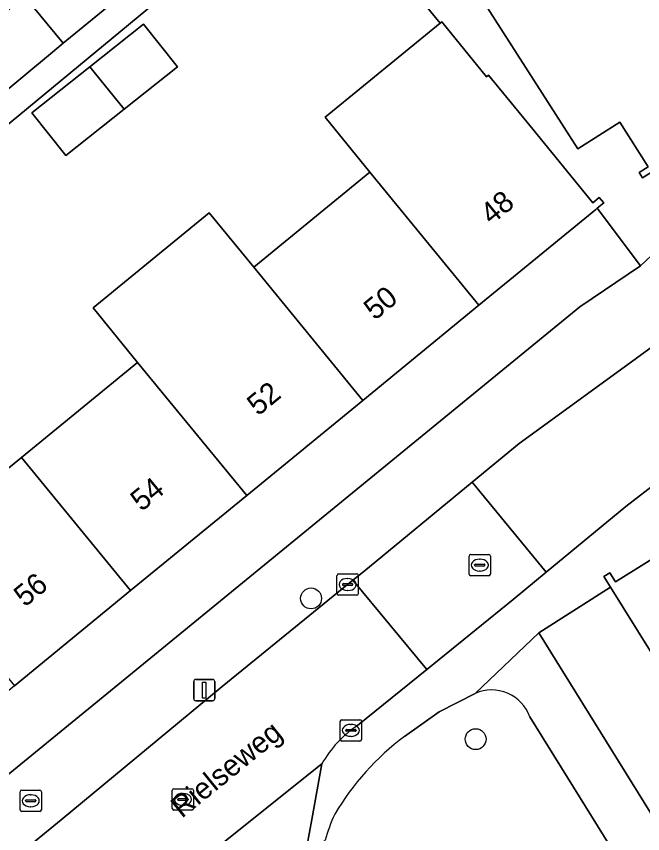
# Model space of a CAD drawing. Extents: x 162523 to 163266, y 381230 to 382050.
# Drawn here: x 162679.21 to 162708.58, y 381862.71 to 381901.03 of the extents above; entities that cross this region are included whole.
import ezdxf

# ---------------------------------------------------------------- set-up
doc = ezdxf.new("R2010")
doc.units = 0
for name, color, linetype in [('IMGEO_Boom', 7, 'Continuous'), ('IMGEO_Brandkraan', 7, 'Continuous'), ('IMGEO_Erf', 7, 'Continuous'), ('IMGEO_Groenvoorziening', 7, 'Continuous'), ('IMGEO_Kolk', 7, 'Continuous'), ('IMGEO_Lichtmast', 7, 'Continuous'), ('IMGEO_Openbare_ruimte_label', 7, 'Continuous'), ('IMGEO_Pand', 7, 'Continuous'), ('IMGEO_Pand_nummerreeks', 7, 'Continuous'), ('IMGEO_Rijbaan_lokaal_open', 7, 'Continuous'), ('IMGEO_Rioolput', 7, 'Continuous'), ('IMGEO_Voetpad_gesloten', 7, 'Continuous'), ('IMGEO_Voetpad_open', 7, 'Continuous')]:
    doc.layers.add(name, color=color, linetype=linetype)

msp = doc.modelspace()

# ---------------------------------------------------------------- linework, layer by layer
at = {"layer": 'IMGEO_Boom'}
for centre in [(162693.032, 381873.741), (162700.75, 381867.143)]:
    msp.add_circle(centre, 0.489, dxfattribs=at)
at = {"layer": 'IMGEO_Brandkraan'}
for p, q in [((162679.385, 381863.829), (162679.385, 381864.681)), ((162679.46, 381864.755), (162680.312, 381864.755)), ((162680.386, 381864.681), (162680.386, 381863.829)), ((162679.644, 381864.249), (162679.644, 381864.261)), ((162680.082, 381864.212), (162679.684, 381864.212)), ((162679.687, 381864.298), (162680.085, 381864.298)), ((162679.873, 381864.535), (162679.898, 381864.535)), ((162680.128, 381864.261), (162680.128, 381864.249)), ((162679.896, 381863.975), (162679.871, 381863.975)), ((162680.312, 381863.755), (162679.46, 381863.755))]:
    msp.add_line(p, q, dxfattribs=at)
for points in [[(162679.385, 381863.829), (162679.385, 381864.681)], [(162679.46, 381864.755), (162680.312, 381864.755)], [(162680.386, 381864.681), (162680.386, 381863.829)], [(162680.312, 381863.755), (162679.46, 381863.755)]]:
    msp.add_lwpolyline(points, dxfattribs=at)
for centre, radius, start, end in [((162679.462, 381864.679), 0.0765, 91.552, 178.448), ((162679.462, 381864.679), 0.0765, 91.552, 178.448), ((162680.31, 381864.679), 0.0765, 1.552, 88.448), ((162680.31, 381864.679), 0.0765, 1.552, 88.448), ((162679.684, 381864.258), 0.0403, 85.8775, 175.7526), ((162679.681, 381864.248), 0.0366, 178.938, 274.7102), ((162680.085, 381864.255), 0.043, 264.8664, 352.4533), ((162680.089, 381864.26), 0.0386, 1.7309, 96.639), ((162679.462, 381863.831), 0.0765, 181.552, 268.448), ((162679.462, 381863.831), 0.0765, 181.552, 268.448), ((162680.31, 381863.831), 0.0765, 271.552, 358.448), ((162680.31, 381863.831), 0.0765, 271.552, 358.448)]:
    msp.add_arc(centre, radius, start, end, dxfattribs=at)
for centre, major_axis, ratio, start_param, end_param in [((162679.872, 381864.255), (-0.387, 0.002), 0.722429, 4.712389, 7.853982), ((162679.897, 381864.255), (-0.39, 0.002), 0.717154, 1.570796, 4.712389)]:
    msp.add_ellipse(centre, major_axis=major_axis, ratio=ratio, start_param=start_param, end_param=end_param, dxfattribs=at)
at = {"layer": 'IMGEO_Erf'}
for points in [[(162673.998, 381875.896), (162679.447, 381880.352), (162684.897, 381884.809), (162682.808, 381887.364), (162688.258, 381891.821), (162690.347, 381889.266), (162695.796, 381893.722), (162693.691, 381896.296), (162699.084, 381900.707), (162695.028, 381905.666), (162692.252, 381903.408), (162690.568, 381905.478), (162693.344, 381907.736), (162693.22, 381907.888), (162678.141, 381895.414)], [(162714.489, 381862.36), (162710.79, 381868.304), (162707.079, 381874.266), (162703.711, 381872.133), (162752.202, 381794.074)]]:
    msp.add_lwpolyline(points, dxfattribs=at)
for points in [[(162679.943, 381896.503), (162682.651, 381898.659), (162685.169, 381900.663), (162686.764, 381898.661), (162684.274, 381896.679), (162681.537, 381894.5)], [(162705.634, 381887.408), (162708.484, 381889.327), (162706.449, 381892.03), (162706.385, 381891.977), (162700.904, 381887.488), (162695.458, 381883.027), (162690.012, 381878.567), (162684.564, 381874.105), (162679.119, 381869.645), (162673.672, 381865.184), (162668.226, 381860.724), (162662.779, 381856.263), (162657.225, 381851.715), (162659.11, 381849.371), (162659.283, 381849.513)]]:
    msp.add_lwpolyline(points, close=True, dxfattribs=at)
at = {"layer": 'IMGEO_Groenvoorziening'}
for points in [[(162700.732, 381869.286), (162699.034, 381868.425), (162697.413, 381867.273)], [(162697.58, 381857.674), (162711.041, 381838.922), (162718.394, 381843.879), (162703.289, 381868.189)]]:
    msp.add_lwpolyline(points, dxfattribs=at)
for centre, radius, start, end in [((162701.505, 381867.56), 1.892, 19.4331, 114.1264), ((162704.808, 381857.369), 12.36, 126.7476, 149.6203), ((162699.967, 381860.809), 6.465, 154.2281, 165.7453)]:
    msp.add_arc(centre, radius, start, end, dxfattribs=at)
at = {"layer": 'IMGEO_Kolk'}
for p, q in [((162694.248, 381873.967), (162694.248, 381874.819)), ((162694.323, 381874.893), (162695.175, 381874.893)), ((162694.736, 381874.673), (162694.761, 381874.673)), ((162695.249, 381874.819), (162695.249, 381873.967)), ((162694.507, 381874.387), (162694.507, 381874.399)), ((162694.945, 381874.35), (162694.547, 381874.35)), ((162694.55, 381874.436), (162694.948, 381874.436)), ((162694.991, 381874.399), (162694.991, 381874.387)), ((162695.175, 381873.893), (162694.323, 381873.893)), ((162694.759, 381874.113), (162694.734, 381874.113)), ((162694.473, 381868.055), (162695.325, 381868.055)), ((162694.398, 381867.129), (162694.398, 381867.981)), ((162694.886, 381867.835), (162694.911, 381867.835)), ((162695.399, 381867.981), (162695.399, 381867.129)), ((162694.657, 381867.549), (162694.657, 381867.561)), ((162695.095, 381867.512), (162694.697, 381867.512)), ((162694.7, 381867.598), (162695.098, 381867.598)), ((162694.909, 381867.275), (162694.884, 381867.275)), ((162695.141, 381867.561), (162695.141, 381867.549)), ((162695.325, 381867.055), (162694.473, 381867.055))]:
    msp.add_line(p, q, dxfattribs=at)
for points in [[(162694.248, 381873.967), (162694.248, 381874.819)], [(162694.323, 381874.893), (162695.175, 381874.893)], [(162695.249, 381874.819), (162695.249, 381873.967)], [(162695.175, 381873.893), (162694.323, 381873.893)], [(162694.473, 381868.055), (162695.325, 381868.055)], [(162694.398, 381867.129), (162694.398, 381867.981)], [(162695.399, 381867.981), (162695.399, 381867.129)], [(162695.325, 381867.055), (162694.473, 381867.055)]]:
    msp.add_lwpolyline(points, dxfattribs=at)
for centre, radius, start, end in [((162694.325, 381874.817), 0.0765, 91.552, 178.448), ((162694.325, 381874.817), 0.0765, 91.552, 178.448), ((162695.173, 381874.817), 0.0765, 1.552, 88.448), ((162695.173, 381874.817), 0.0765, 1.552, 88.448), ((162694.547, 381874.396), 0.0403, 85.8775, 175.7526), ((162694.544, 381874.386), 0.0366, 178.938, 274.7102), ((162694.948, 381874.393), 0.043, 264.8664, 352.4533), ((162694.952, 381874.398), 0.0386, 1.7309, 96.639), ((162694.325, 381873.969), 0.0765, 181.552, 268.448), ((162694.325, 381873.969), 0.0765, 181.552, 268.448), ((162695.173, 381873.969), 0.0765, 271.552, 358.448), ((162695.173, 381873.969), 0.0765, 271.552, 358.448), ((162694.475, 381867.979), 0.0765, 91.552, 178.448), ((162694.475, 381867.979), 0.0765, 91.552, 178.448), ((162695.323, 381867.979), 0.0765, 1.552, 88.448), ((162695.323, 381867.979), 0.0765, 1.552, 88.448), ((162694.697, 381867.558), 0.0403, 85.8775, 175.7526), ((162694.694, 381867.548), 0.0366, 178.938, 274.7102), ((162695.098, 381867.555), 0.043, 264.8664, 352.4533), ((162695.102, 381867.56), 0.0386, 1.7309, 96.639), ((162694.475, 381867.131), 0.0765, 181.552, 268.448), ((162694.475, 381867.131), 0.0765, 181.552, 268.448), ((162695.323, 381867.131), 0.0765, 271.552, 358.448), ((162695.323, 381867.131), 0.0765, 271.552, 358.448)]:
    msp.add_arc(centre, radius, start, end, dxfattribs=at)
for centre, major_axis, ratio, start_param, end_param in [((162694.735, 381874.393), (-0.387, 0.002), 0.722429, 4.712389, 7.853982), ((162694.76, 381874.393), (-0.39, 0.002), 0.717154, 1.570796, 4.712389), ((162694.885, 381867.555), (-0.387, 0.002), 0.722429, 4.712389, 7.853982), ((162694.91, 381867.555), (-0.39, 0.002), 0.717154, 1.570796, 4.712389)]:
    msp.add_ellipse(centre, major_axis=major_axis, ratio=ratio, start_param=start_param, end_param=end_param, dxfattribs=at)
at = {"layer": 'IMGEO_Lichtmast'}
for p, q in [((162687.626, 381869.942), (162688.416, 381869.942)), ((162688.416, 381869.942), (162687.626, 381869.942)), ((162687.526, 381869.042), (162687.526, 381869.842)), ((162687.526, 381869.842), (162687.526, 381869.042)), ((162688.516, 381869.842), (162688.516, 381869.042)), ((162688.516, 381869.042), (162688.516, 381869.842)), ((162688.416, 381868.942), (162687.626, 381868.942)), ((162687.626, 381868.942), (162688.416, 381868.942))]:
    msp.add_line(p, q, dxfattribs=at)
msp.add_lwpolyline([(162687.946, 381869.817), (162688.096, 381869.817), (162688.096, 381869.067), (162687.946, 381869.067), (162687.946, 381869.817)], dxfattribs=at)
for centre, start, end in [((162687.626, 381869.842), 90, 180), ((162687.626, 381869.842), 90, 180), ((162688.416, 381869.842), 0, 90), ((162688.416, 381869.842), 360, 90), ((162687.626, 381869.042), 180, 270), ((162687.626, 381869.042), 180, 270), ((162688.416, 381869.042), 270, 0), ((162688.416, 381869.042), 270, 0)]:
    msp.add_arc(centre, 0.1, start, end, dxfattribs=at)
at = {"layer": 'IMGEO_Pand'}
for points in [[(162709.051, 381907.003), (162705.824, 381904.944), (162701.032, 381901.887), (162705.545, 381894.814), (162707.506, 381896.065), (162708.837, 381893.981), (162708.417, 381893.713), (162708.579, 381893.459), (162708.999, 381893.727), (162709.052, 381893.761), (162715.059, 381897.593)], [(162684.041, 381901.938), (162683.971, 381902.024), (162682.246, 381904.14), (162679.615, 381901.968), (162681.409, 381899.766)], [(162681.409, 381899.766), (162679.615, 381901.968), (162679.188, 381901.615), (162678.889, 381901.368), (162676.294, 381899.225), (162678.018, 381896.966), (162680.912, 381899.355)], [(162684.274, 381896.679), (162686.764, 381898.661), (162685.169, 381900.663), (162682.651, 381898.659)], [(162703.292, 381895.906), (162701.356, 381898.27), (162701.263, 381898.194), (162699.158, 381900.768), (162699.084, 381900.707), (162693.691, 381896.296), (162695.796, 381893.722), (162700.904, 381887.488), (162706.385, 381891.977), (162706.449, 381892.03), (162706.757, 381892.281), (162706.551, 381892.533), (162706.254, 381892.289)], [(162684.274, 381896.679), (162682.651, 381898.659), (162679.943, 381896.503), (162681.537, 381894.5)], [(162695.796, 381893.722), (162690.347, 381889.266), (162695.458, 381883.027), (162700.904, 381887.488)], [(162690.012, 381878.567), (162695.458, 381883.027), (162690.347, 381889.266), (162688.258, 381891.821), (162682.808, 381887.364), (162684.897, 381884.809)], [(162679.447, 381880.352), (162684.564, 381874.105), (162690.012, 381878.567), (162684.897, 381884.809)], [(162679.447, 381880.352), (162673.998, 381875.896), (162679.119, 381869.645), (162684.564, 381874.105)], [(162710.79, 381868.304), (162717.621, 381872.559), (162713.925, 381878.499), (162713.866, 381878.593), (162713.604, 381879.014), (162713.326, 381878.84), (162713.587, 381878.419), (162707.313, 381874.515), (162707.05, 381874.935), (162706.771, 381874.762), (162707.079, 381874.266)]]:
    msp.add_lwpolyline(points, close=True, dxfattribs=at)
at = {"layer": 'IMGEO_Rijbaan_lokaal_open'}
for points in [[(162728.092, 381892.085), (162733.021, 381895.276), (162746.493, 381903.872), (162747.117, 381904.27), (162753.065, 381908.037), (162757.37, 381910.766), (162754.588, 381915.413), (162753.541, 381914.762), (162746.002, 381909.969), (162731.552, 381900.569), (162716.347, 381890.607), (162712.639, 381888.043), (162710.772, 381886.8), (162705.831, 381883.214), (162702.789, 381880.999), (162700.595, 381879.197), (162704.065, 381874.976), (162707.792, 381878.046), (162710.957, 381880.489), (162714.111, 381882.861), (162715.828, 381884.045), (162719.862, 381886.809), (162723.541, 381889.18), (162724.903, 381890.021)], [(162694.996, 381874.59), (162698.457, 381870.411), (162702.51, 381873.695), (162704.065, 381874.976), (162700.595, 381879.197), (162695.513, 381875.009)]]:
    msp.add_lwpolyline(points, close=True, dxfattribs=at)
for points in [[(162695.216, 381867.785), (162698.457, 381870.411), (162694.996, 381874.59), (162688.855, 381869.619), (162681.316, 381863.363), (162672.848, 381856.46), (162665.027, 381850.088), (162661.191, 381846.959), (162656.652, 381843.257), (162653.131, 381840.384), (162648.579, 381836.677), (162642.953, 381831.956), (162646.101, 381827.394), (162660.46, 381839.32), (162661.37, 381840.059), (162668.127, 381845.543), (162676.395, 381852.319)], [(162692.733, 381861.594), (162693.061, 381863.379), (162693.54, 381865.99), (162683.487, 381857.957)], [(162683.487, 381857.957), (162693.54, 381865.99)]]:
    msp.add_lwpolyline(points, dxfattribs=at)
msp.add_arc((162698.191, 381863.327), 5.36, 123.7191, 150.208, dxfattribs=at)
at = {"layer": 'IMGEO_Rioolput'}
for p, q in [((162700.445, 381874.877), (162700.445, 381875.729)), ((162700.52, 381875.803), (162701.372, 381875.803)), ((162701.446, 381875.729), (162701.446, 381874.877)), ((162700.704, 381875.297), (162700.704, 381875.309)), ((162700.747, 381875.346), (162701.145, 381875.346)), ((162700.933, 381875.583), (162700.958, 381875.583)), ((162701.188, 381875.309), (162701.188, 381875.297)), ((162701.142, 381875.26), (162700.744, 381875.26)), ((162700.956, 381875.023), (162700.931, 381875.023)), ((162701.372, 381874.803), (162700.52, 381874.803)), ((162686.52, 381863.891), (162686.52, 381864.743)), ((162686.595, 381864.817), (162687.447, 381864.817)), ((162687.008, 381864.597), (162687.033, 381864.597)), ((162687.521, 381864.743), (162687.521, 381863.891)), ((162686.779, 381864.311), (162686.779, 381864.323)), ((162687.217, 381864.274), (162686.819, 381864.274)), ((162686.822, 381864.36), (162687.22, 381864.36)), ((162687.263, 381864.323), (162687.263, 381864.311)), ((162687.447, 381863.817), (162686.595, 381863.817)), ((162687.031, 381864.037), (162687.006, 381864.037))]:
    msp.add_line(p, q, dxfattribs=at)
for points in [[(162700.445, 381874.877), (162700.445, 381875.729)], [(162700.52, 381875.803), (162701.372, 381875.803)], [(162701.446, 381875.729), (162701.446, 381874.877)], [(162701.372, 381874.803), (162700.52, 381874.803)], [(162686.52, 381863.891), (162686.52, 381864.743)], [(162686.595, 381864.817), (162687.447, 381864.817)], [(162687.521, 381864.743), (162687.521, 381863.891)], [(162687.447, 381863.817), (162686.595, 381863.817)]]:
    msp.add_lwpolyline(points, dxfattribs=at)
for centre, radius, start, end in [((162700.522, 381875.727), 0.0765, 91.552, 178.448), ((162700.522, 381875.727), 0.0765, 91.552, 178.448), ((162701.37, 381875.727), 0.0765, 1.552, 88.448), ((162701.37, 381875.727), 0.0765, 1.552, 88.448), ((162700.744, 381875.306), 0.0403, 85.8775, 175.7526), ((162700.741, 381875.296), 0.0366, 178.938, 274.7102), ((162701.145, 381875.303), 0.043, 264.8664, 352.4533), ((162701.149, 381875.308), 0.0386, 1.7309, 96.639), ((162700.522, 381874.879), 0.0765, 181.552, 268.448), ((162700.522, 381874.879), 0.0765, 181.552, 268.448), ((162701.37, 381874.879), 0.0765, 271.552, 358.448), ((162701.37, 381874.879), 0.0765, 271.552, 358.448), ((162686.597, 381864.741), 0.0765, 91.552, 178.448), ((162686.597, 381864.741), 0.0765, 91.552, 178.448), ((162687.445, 381864.741), 0.0765, 1.552, 88.448), ((162687.445, 381864.741), 0.0765, 1.552, 88.448), ((162686.819, 381864.32), 0.0403, 85.8775, 175.7526), ((162686.816, 381864.31), 0.0366, 178.938, 274.7102), ((162687.22, 381864.317), 0.043, 264.8664, 352.4533), ((162687.224, 381864.322), 0.0386, 1.7309, 96.639), ((162686.597, 381863.893), 0.0765, 181.552, 268.448), ((162686.597, 381863.893), 0.0765, 181.552, 268.448), ((162687.445, 381863.893), 0.0765, 271.552, 358.448), ((162687.445, 381863.893), 0.0765, 271.552, 358.448)]:
    msp.add_arc(centre, radius, start, end, dxfattribs=at)
for centre, major_axis, ratio, start_param, end_param in [((162700.932, 381875.303), (-0.387, 0.002), 0.722429, 4.712389, 7.853982), ((162700.957, 381875.303), (-0.39, 0.002), 0.717154, 1.570796, 4.712389), ((162687.007, 381864.317), (-0.387, 0.002), 0.722429, 4.712389, 7.853982), ((162687.032, 381864.317), (-0.39, 0.002), 0.717154, 1.570796, 4.712389)]:
    msp.add_ellipse(centre, major_axis=major_axis, ratio=ratio, start_param=start_param, end_param=end_param, dxfattribs=at)
at = {"layer": 'IMGEO_Voetpad_gesloten'}
for points in [[(162810.161, 381941.78), (162808.646, 381941.198), (162801.594, 381938.69), (162786.343, 381934.002), (162784.884, 381933.543), (162780.446, 381932.147), (162777.331, 381931.33), (162775.579, 381930.87), (162770.37, 381928.325), (162762.533, 381924.202), (162710.655, 381891.373), (162710.551, 381891.275), (162708.484, 381889.327), (162705.634, 381887.408), (162659.283, 381849.513)], [(162672.848, 381856.46), (162681.316, 381863.363), (162688.855, 381869.619), (162694.996, 381874.59), (162695.513, 381875.009), (162700.595, 381879.197), (162702.789, 381880.999), (162705.831, 381883.214), (162710.772, 381886.8), (162712.639, 381888.043), (162716.347, 381890.607), (162731.552, 381900.569), (162746.002, 381909.969), (162753.541, 381914.762), (162754.588, 381915.413), (162760.8, 381919.183)]]:
    msp.add_lwpolyline(points, dxfattribs=at)
at = {"layer": 'IMGEO_Voetpad_open'}
for points in [[(162689.864, 381939.01), (162697.841, 381929.242), (162705.64, 381919.61), (162697.245, 381912.812), (162693.276, 381909.635), (162690.6, 381907.483), (162688.044, 381905.427), (162687.412, 381904.919), (162683.971, 381902.024), (162684.041, 381901.938), (162681.409, 381899.766), (162680.912, 381899.355), (162678.018, 381896.966)], [(162765.264, 381915.753), (162763.541, 381914.667), (162760.275, 381912.607), (162757.37, 381910.766), (162753.065, 381908.037), (162747.117, 381904.27), (162746.493, 381903.872), (162733.021, 381895.276), (162728.092, 381892.085), (162724.903, 381890.021), (162723.541, 381889.18), (162719.862, 381886.809), (162715.828, 381884.045), (162714.111, 381882.861), (162710.957, 381880.489), (162707.792, 381878.046), (162704.065, 381874.976), (162702.51, 381873.695), (162698.457, 381870.411), (162695.216, 381867.785)], [(162678.141, 381895.414), (162693.22, 381907.888)], [(162695.028, 381905.666), (162699.084, 381900.707), (162699.158, 381900.768), (162701.263, 381898.194), (162701.356, 381898.27), (162703.292, 381895.906), (162706.254, 381892.289), (162706.551, 381892.533), (162706.757, 381892.281), (162706.449, 381892.03), (162708.484, 381889.327), (162710.551, 381891.275), (162708.999, 381893.727), (162708.579, 381893.459), (162708.417, 381893.713), (162708.837, 381893.981), (162707.506, 381896.065), (162705.545, 381894.814), (162701.032, 381901.887)], [(162697.413, 381867.273), (162699.034, 381868.425), (162700.732, 381869.286), (162703.711, 381872.133), (162707.079, 381874.266), (162706.771, 381874.762), (162707.05, 381874.935), (162707.313, 381874.515), (162713.587, 381878.419)], [(162703.711, 381872.133), (162700.732, 381869.286)], [(162747.925, 381792.231), (162752.202, 381794.074), (162703.711, 381872.133)], [(162703.289, 381868.189), (162718.394, 381843.879), (162719.105, 381842.623), (162734.234, 381818.334), (162734.998, 381817.128), (162747.87, 381796.391)], [(162693.54, 381865.99), (162693.061, 381863.379), (162692.733, 381861.594), (162693.701, 381862.401)]]:
    msp.add_lwpolyline(points, dxfattribs=at)
for centre, radius, start, end in [((162701.505, 381867.56), 1.892, 19.4331, 114.1264), ((162698.191, 381863.327), 5.36, 123.7191, 150.208), ((162704.808, 381857.369), 12.36, 126.7476, 149.6203), ((162699.967, 381860.809), 6.465, 154.2281, 165.7453)]:
    msp.add_arc(centre, radius, start, end, dxfattribs=at)

# ---------------------------------------------------------------- texts
at = {"layer": 'IMGEO_Openbare_ruimte_label'}
msp.add_text('Rielseweg', height=1, rotation=39.0355, dxfattribs=at).set_placement((162686.968, 381863.406))
at = {"layer": 'IMGEO_Pand_nummerreeks'}
for s, rotation, p in [('48', 39.3164, (162701.491, 381891.225)), ('50', 39.3173, (162696.022, 381886.746)), ('52', 39.3173, (162690.547, 381882.263)), ('54', 39.3173, (162685.08, 381877.784)), ('56', 39.3173, (162679.61, 381873.304))]:
    msp.add_text(s, height=1, rotation=rotation, dxfattribs=at).set_placement(p)

doc.saveas('drawing.dxf')
